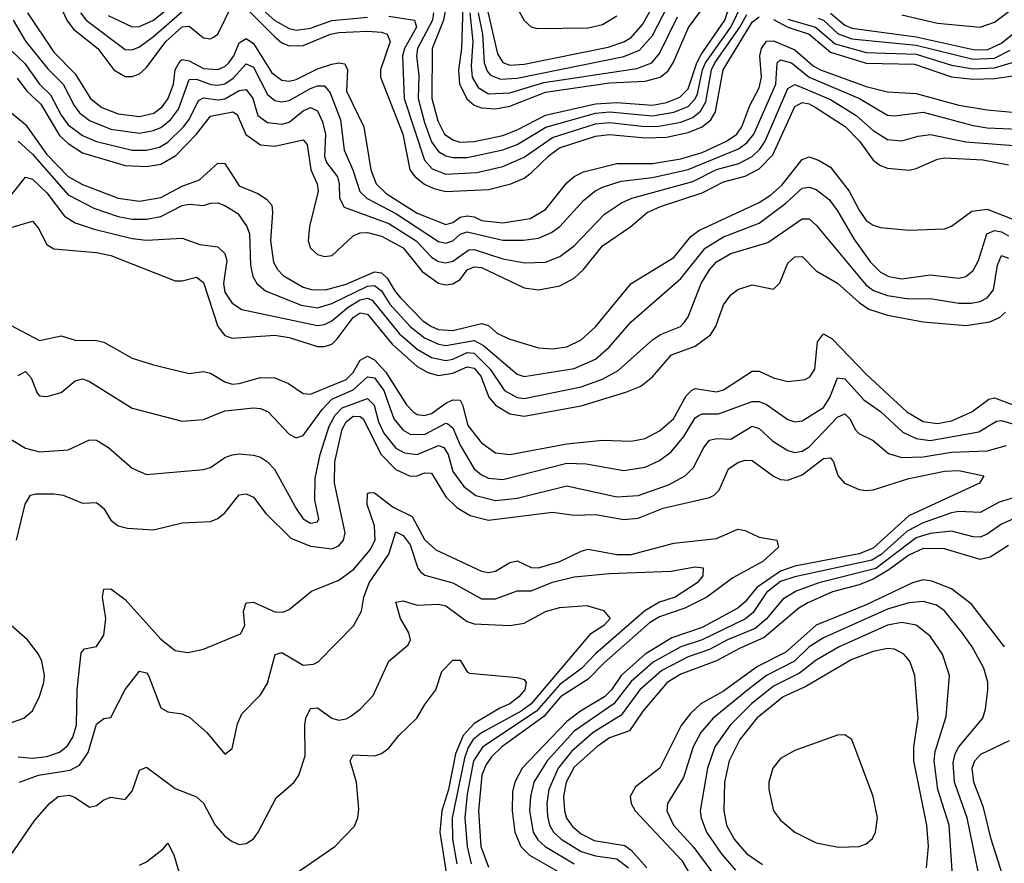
# Model space of a CAD drawing. Header units: inches. Extents: x 1173000 to 1307049, y 522583 to 678455.
# Tile 546 of 617: x 1211634 to 1214398, y 666083 to 668451. Entities that reach past the tile are written whole.
import ezdxf

# ---------------------------------------------------------------- set-up
doc = ezdxf.new("R2010")
doc.units = ezdxf.units.IN
doc.header["$MEASUREMENT"] = 0
doc.layers.add('B2616', color=7, linetype='Continuous')

msp = doc.modelspace()

# ---------------------------------------------------------------- linework, layer by layer
at = {"layer": 'B2616', "color": 5}
for points, elevation in [([(1212880.1, 668550), (1212874.5, 668370), (1212865.7, 668310), (1212869, 668270), (1212890, 668227.8), (1212910, 668211.5), (1212930, 668203.9), (1212970, 668201.2), (1213010, 668208), (1213110, 668247.6), (1213290, 668273.9), (1213390, 668278.4), (1213432, 668290), (1213453.4, 668306.6), (1213468.4, 668330), (1213511.2, 668428.8), (1213562.3, 668497.7)], 1820), ([(1211882.5, 668462.5), (1211950, 668431.2), (1211970, 668432.1), (1212010, 668450), (1212110, 668531.3)], 1760), ([(1212250, 668538.6), (1212350, 668448.9), (1212390, 668426.7), (1212410, 668422.1), (1212450, 668427.3), (1212510, 668448.4), (1212610, 668458)], 1740), ([(1212831.4, 668490), (1212823.2, 668450), (1212791.9, 668370), (1212790.9, 668230), (1212807.4, 668167.4), (1212826.9, 668130), (1212850, 668113.3), (1212870, 668107.6), (1212910, 668108.8), (1212990, 668125.9), (1213030, 668141.4), (1213110, 668183.4), (1213250, 668215), (1213310, 668218.8), (1213410, 668211), (1213450, 668218.8), (1213486.9, 668233.1), (1213510, 668256.5), (1213534.8, 668330), (1213547, 668353), (1213612.9, 668450), (1213640.1, 668530)], 1780), ([(1211739.1, 668510), (1211766.8, 668450), (1211784.7, 668424.7), (1211853, 668370), (1211898.3, 668310), (1211930, 668291.8), (1211950, 668291.2), (1211970, 668298.6), (1211990, 668316.9), (1212044.6, 668390), (1212090, 668431.1), (1212110, 668433), (1212150, 668400.1), (1212170, 668397.6), (1212177.8, 668402.2), (1212190, 668410.8), (1212230, 668492.8)], 1720), ([(1212795.8, 668470), (1212793.1, 668450), (1212751, 668370), (1212747.9, 668350), (1212754.6, 668294.6), (1212752.5, 668230), (1212770, 668162.7), (1212790, 668108), (1212810, 668080.7), (1212830, 668068.7), (1212850, 668064), (1212890, 668064.4), (1212990, 668086), (1213030, 668100.5), (1213111.1, 668148.9), (1213250, 668188.6), (1213290, 668192.2), (1213410, 668181.2), (1213470, 668191.5), (1213510, 668207.5), (1213530, 668228.7), (1213536.7, 668243.3), (1213550.5, 668310), (1213558.8, 668330), (1213630, 668430.3), (1213662.9, 668497.1)], 1760), ([(1212920.6, 668470), (1212932.9, 668410), (1212938, 668330), (1212946.5, 668306.5), (1212955.7, 668295.7), (1212984, 668284), (1213030, 668286.6), (1213330, 668347.5), (1213374.1, 668365.9), (1213410, 668406.3), (1213452, 668488)], 1860), ([(1212945.5, 668485.5), (1212975.1, 668355.1), (1212990, 668331.3), (1213010, 668323.2), (1213050, 668325.9), (1213286.1, 668373.9), (1213330, 668388.5), (1213350, 668401.2), (1213382.2, 668437.8), (1213422.2, 668510)], 1880), ([(1213020.9, 668500.9), (1213050, 668449.1), (1213070, 668430.8), (1213086.1, 668426.1), (1213230, 668428.1), (1213270, 668437.7), (1213310, 668462.3)], 1920), ([(1214110, 668465.1), (1214210, 668440.9), (1214330.1, 668429.9), (1214370, 668444.1), (1214430, 668489)], 1820), ([(1211655.7, 668470), (1211730, 668359.7), (1211790, 668299.1), (1211833.1, 668230), (1211864.4, 668204.4), (1211910, 668187.1), (1211970, 668179.7), (1212010.9, 668189.1), (1212033.7, 668206.3), (1212050.4, 668230), (1212065.4, 668270), (1212070, 668310.1), (1212084.8, 668335.2), (1212090, 668338.9), (1212110, 668335.5), (1212150, 668314.5), (1212190, 668311.1), (1212210, 668319.3), (1212220.8, 668330), (1212235.1, 668350), (1212250, 668386.1), (1212270, 668398), (1212290, 668384.4), (1212342.2, 668302.2), (1212370, 668280.9), (1212390, 668278.4), (1212410, 668283.4), (1212470, 668313.4), (1212510, 668326.5), (1212530, 668330.3), (1212546.7, 668326.7), (1212554.4, 668310), (1212551.7, 668250), (1212600.4, 668150), (1212620.1, 668030), (1212635, 667990), (1212662.7, 667962.7), (1212750, 667908.2), (1212830, 667876), (1212850, 667881.5), (1212870, 667896.8), (1212890, 667900), (1212910, 667897.5), (1212930, 667887.1), (1212990, 667880.7), (1213066.9, 667893.1), (1213110, 667918), (1213170, 667992.8), (1213190, 668011), (1213216.2, 668023.8), (1213310, 668047.5), (1213410, 668047.7), (1213490, 668060.7), (1213550, 668078.4), (1213618, 668110), (1213646.6, 668130), (1213661.4, 668150), (1213683.9, 668210), (1213710, 668259.8), (1213716.2, 668290), (1213711.2, 668350), (1213716, 668370), (1213730, 668390.8), (1213750, 668391.9), (1213810, 668366.8), (1213861.4, 668321.4), (1213881.7, 668310), (1214010, 668263.6), (1214070, 668248.6), (1214150, 668243.9), (1214270, 668211.4), (1214350, 668197.6), (1214429.9, 668190.1)], 1680), ([(1211804.6, 668470), (1211820.2, 668450), (1211930, 668367.7), (1211950, 668366.8), (1211970, 668375.2), (1212010, 668403.7), (1212090, 668474.4)], 1740), ([(1212270, 668483.1), (1212350, 668402.5), (1212370, 668386.5), (1212390, 668378), (1212430, 668378.2), (1212506.6, 668410), (1212530, 668415.3), (1212610, 668419.3), (1212650, 668415.7), (1212665.1, 668410), (1212674.2, 668390), (1212646.4, 668310), (1212646.4, 668290), (1212709.6, 668130), (1212728.9, 668030), (1212743.7, 668010), (1212770, 667989.3), (1212796.7, 667976.7), (1212830, 667969.1), (1212950, 667974), (1213013, 667990), (1213050, 668006.6), (1213070, 668020.9), (1213119.9, 668070), (1213148.8, 668091.2), (1213250, 668123.6), (1213290, 668128.9), (1213390, 668119.8), (1213450, 668121.5), (1213510, 668134.1), (1213549.9, 668150), (1213574.4, 668170), (1213587.2, 668192.8), (1213608.7, 668310), (1213690, 668444.4), (1213710, 668459)], 1720), ([(1212670, 668460.9), (1212741.8, 668450), (1212747.5, 668430), (1212714.3, 668370), (1212708.1, 668350), (1212713.5, 668230), (1212770, 668056.9), (1212792.1, 668032.1), (1212830, 668017.1), (1212917.6, 668022.4), (1212990, 668039), (1213050, 668065.5), (1213130, 668120.7), (1213250, 668158.6), (1213290, 668162.6), (1213390, 668151.4), (1213427.7, 668152.3), (1213490, 668162.9), (1213523.7, 668176.3), (1213545.5, 668194.5), (1213559.9, 668220.1), (1213576.2, 668310), (1213585.5, 668330), (1213655.6, 668430), (1213674.8, 668465.2)], 1740), ([(1212897.9, 668470), (1212905.8, 668390), (1212901.5, 668321.5), (1212904.5, 668290), (1212921.1, 668261.1), (1212950, 668243.3), (1213010, 668245.6), (1213105.5, 668274.5), (1213365.9, 668314.1), (1213408, 668330), (1213430, 668356.6), (1213480.8, 668459.2)], 1840), ([(1213910, 668469.5), (1213950, 668435.9), (1213970, 668427.7), (1214150, 668402.7), (1214310, 668367.8), (1214350, 668366.3), (1214390, 668385.3), (1214458.5, 668441.4)], 1780), ([(1211615.4, 668450), (1211650.4, 668390.4), (1211713.2, 668313.2), (1211755.7, 668270), (1211786.8, 668210), (1211802.1, 668190), (1211830, 668168.4), (1211890, 668143.5), (1211970, 668132.5), (1212010, 668139.8), (1212030, 668148.7), (1212057.1, 668170), (1212079.8, 668200.2), (1212110, 668283.4), (1212130, 668284.2), (1212170.9, 668269.1), (1212190, 668266.9), (1212210, 668271.4), (1212233.4, 668286.6), (1212270, 668327.5), (1212290, 668317.5), (1212330, 668241.3), (1212350, 668224), (1212370, 668220.1), (1212390, 668224.3), (1212450, 668258.2), (1212470, 668265.1), (1212490, 668265.1), (1212505.7, 668245.7), (1212534.4, 668170), (1212545, 668085), (1212569.3, 668030), (1212589.1, 667969.1), (1212609.2, 667949.2), (1212690, 667906.7), (1212810, 667828.7), (1212830, 667823.2), (1212850, 667829.8), (1212870, 667848.9), (1212890, 667855.6), (1212990, 667832), (1213048.1, 667831.9), (1213090, 667837.7), (1213126.7, 667853.3), (1213149.9, 667870), (1213216.2, 667943.8), (1213248.6, 667970), (1213270, 667981), (1213322.5, 667997.5), (1213410, 668008.3), (1213510, 668030.6), (1213651.7, 668088.3), (1213675.1, 668104.9), (1213694.6, 668130), (1213756.9, 668270), (1213760.7, 668330), (1213770, 668338.8), (1213800.3, 668330), (1213850, 668289.5), (1213991.6, 668230), (1214070, 668183.1), (1214090, 668181.3), (1214170, 668191.1), (1214310, 668154.3), (1214350, 668147.8), (1214550, 668139.1)], 1660), ([(1213750, 668451.4), (1213790, 668430.2), (1213850.1, 668410.1), (1213910, 668360.2), (1214010, 668328.8), (1214145.9, 668325.9), (1214250, 668290.2), (1214310, 668283.9), (1214370, 668285.7), (1214496, 668304)], 1720), ([(1213790, 668452.7), (1213868, 668430), (1213923.5, 668383.5), (1214010, 668359.1), (1214150, 668354.7), (1214250, 668323.6), (1214310, 668313.4), (1214370, 668315.6), (1214426.9, 668333.1)], 1740), ([(1213875.6, 668455.6), (1213890, 668449.3), (1213931.5, 668411.5), (1213970, 668397.3), (1214150, 668379.3), (1214310, 668340.4), (1214370, 668343.4), (1214414.4, 668365.6)], 1760), ([(1211610, 668364.7), (1211648.2, 668328.2), (1211690, 668270.1), (1211720.2, 668240.2), (1211750, 668183), (1211770, 668155.6), (1211810, 668125.5), (1211850, 668109.1), (1211950, 668085.2), (1211990, 668085.1), (1212026.6, 668093.4), (1212050, 668107), (1212093.4, 668150), (1212110, 668170.9), (1212135.9, 668224.1), (1212150, 668231.8), (1212190, 668225.9), (1212210, 668229.1), (1212250, 668251.9), (1212270, 668255.5), (1212288.9, 668230), (1212302.1, 668182.1), (1212330, 668162.8), (1212370, 668158.2), (1212390, 668163), (1212430, 668195.1), (1212450, 668204.3), (1212470, 668195.5), (1212484, 668164), (1212492.2, 668130), (1212490, 668067.2), (1212495.5, 668050), (1212525.8, 668010), (1212530.8, 667990), (1212531.5, 667950), (1212544.5, 667924.5), (1212670, 667878.6), (1212747.2, 667830), (1212790, 667784.7), (1212810, 667772.6), (1212830, 667768.1), (1212850, 667773.3), (1212895, 667805), (1212910, 667805.8), (1212990, 667779.8), (1213051.8, 667768.2), (1213109.6, 667770.4), (1213150, 667786.4), (1213190, 667816), (1213275.3, 667904.7), (1213322.9, 667937.1), (1213352.5, 667950), (1213523.3, 667996.7), (1213590, 668030.7), (1213652.4, 668047.6), (1213690, 668066.8), (1213712, 668088), (1213726.5, 668110), (1213790, 668257.5), (1213810, 668269.5), (1213910, 668227.2), (1213982.4, 668182.4), (1214030, 668139.6), (1214070, 668114.8), (1214110, 668110.9), (1214155.7, 668124.3), (1214191, 668129), (1214290, 668108), (1214450, 668095.9)], 1640), ([(1211626.5, 668286.5), (1211654.3, 668250), (1211693.8, 668213.8), (1211745.9, 668125.9), (1211770, 668103.2), (1211810, 668077.4), (1211930, 668041.9), (1211990, 668038.8), (1212030, 668045.7), (1212072.6, 668070), (1212130.3, 668129.7), (1212170, 668179.8), (1212232.6, 668192.6), (1212244.9, 668184.9), (1212269.2, 668129.2), (1212310, 668099.4), (1212350, 668096.3), (1212430, 668113.3), (1212440.6, 668100.6), (1212451.7, 668030), (1212469.4, 667990), (1212471.6, 667970), (1212447.1, 667870), (1212443.8, 667830), (1212450.1, 667810), (1212470, 667791.5), (1212490, 667786.1), (1212511.3, 667788.7), (1212570, 667843.9), (1212590, 667852.9), (1212610, 667854), (1212650, 667843.3), (1212710, 667811), (1212763.9, 667743.9), (1212810, 667711.4), (1212830, 667706.5), (1212850, 667709.1), (1212870, 667721.7), (1212890, 667748.9), (1212910, 667757.6), (1212930, 667755.4), (1213050, 667698.4), (1213090, 667692.8), (1213150, 667703.7), (1213190, 667725.8), (1213217, 667750), (1213270, 667815.7), (1213349.4, 667870.6), (1213395.3, 667910), (1213433, 667927), (1213550, 667964.9), (1213610, 667995.5), (1213670, 668011.8), (1213710, 668032.5), (1213748.3, 668071.7), (1213810, 668207.2), (1213830, 668218.5), (1213850, 668214.4), (1213870, 668203.9), (1213951, 668151), (1213991.1, 668110), (1214030, 668056.9), (1214050, 668042), (1214070, 668034.3), (1214131, 668029), (1214150, 668033.2), (1214210, 668059.9), (1214230, 668063), (1214337.3, 668057.3), (1214410, 668043.4)], 1620), ([(1211590, 668206), (1211650, 668156.8), (1211710, 668073), (1211770, 668010.8), (1211810, 667988.4), (1211910, 667949.8), (1211970, 667941.9), (1212030, 667952), (1212090, 667983.5), (1212138.5, 668001.5), (1212190, 668048), (1212210, 668047.2), (1212250, 667984.4), (1212302.9, 667962.9), (1212326.9, 667946.9), (1212341.5, 667930), (1212344.1, 667910), (1212338.1, 667830), (1212346.9, 667770), (1212357.5, 667750), (1212373.3, 667733.3), (1212430, 667700.1), (1212453.1, 667693.1), (1212492.3, 667692.3), (1212550, 667708.7), (1212630, 667742.8), (1212650, 667740.4), (1212665.8, 667725.8), (1212687.6, 667687.6), (1212703, 667670), (1212765.9, 667605.9), (1212790, 667589.4), (1212810, 667581.7), (1212850, 667578.5), (1212930, 667597.8), (1212950, 667592.1), (1212975, 667570), (1213010, 667554.4), (1213090, 667530.1), (1213130, 667527.2), (1213170, 667532.5), (1213210, 667552), (1213250, 667589.1), (1213350.5, 667710), (1213470, 667783), (1213517.9, 667842.1), (1213540.6, 667859.4), (1213710, 667937.8), (1213742, 667958), (1213773.4, 667986.6), (1213830, 668058.9), (1213850, 668066.4), (1213876.7, 668056.7), (1213910, 668037), (1213962.2, 667970), (1213990, 667915.9), (1214010, 667887.5), (1214030, 667874.2), (1214050, 667867.9), (1214130, 667860.3), (1214230, 667864.2), (1214250, 667871.2), (1214306.4, 667913.6), (1214350, 667919.2), (1214457.4, 667877.4)], 1580), ([(1211630, 668109.7), (1211670, 668073.9), (1211770, 667959.2), (1211841.9, 667921.9), (1211910, 667898.7), (1211950, 667891.4), (1211990, 667890.6), (1212030, 667898.8), (1212090, 667929), (1212110, 667933.1), (1212150, 667929.1), (1212170, 667936.2), (1212190, 667936.8), (1212210, 667929.6), (1212246.6, 667906.6), (1212271.5, 667870), (1212279.2, 667850), (1212282.3, 667762.3), (1212288.5, 667730), (1212299.6, 667710), (1212323.9, 667690), (1212424, 667650), (1212470, 667642.4), (1212510, 667654.7), (1212610, 667703.3), (1212630, 667704.9), (1212649.9, 667689.9), (1212672.7, 667652.7), (1212729.8, 667589.8), (1212770, 667557.7), (1212810, 667539.9), (1212830, 667536.7), (1212910, 667550), (1212936.2, 667536.2), (1213030, 667455.9), (1213050, 667449.7), (1213190, 667471.3), (1213250, 667497.5), (1213288.6, 667531.4), (1213350, 667602.4), (1213490, 667724.4), (1213557.8, 667810), (1213610, 667841.1), (1213710, 667879.6), (1213784.5, 667935.5), (1213830, 667978.2), (1213850, 667981.2), (1213870, 667974.2), (1213906.1, 667946.1), (1213930, 667914.4), (1213975.4, 667835.4), (1214022.3, 667770), (1214050, 667742.4), (1214074, 667730), (1214110, 667723.7), (1214190, 667735), (1214270, 667725.7), (1214290, 667729.6), (1214310, 667747.2), (1214325.1, 667774.9), (1214348.4, 667850), (1214370, 667859.6), (1214390, 667855.3), (1214410, 667844.5)], 1560), ([(1211610, 667958.3), (1211650, 668009.4), (1211670, 668003.6), (1211710, 667965), (1211759.7, 667899.7), (1211790, 667881.2), (1211843.3, 667863.3), (1211950, 667836.6), (1211990, 667832.5), (1212090, 667837.9), (1212140, 667820), (1212190, 667812.9), (1212210, 667794.6), (1212215.4, 667775.4), (1212206.1, 667710), (1212210, 667686.4), (1212230, 667655), (1212257.7, 667637.7), (1212470, 667592.1), (1212490, 667594.9), (1212510, 667605.6), (1212555.6, 667644.4), (1212590, 667664.2), (1212610, 667668.9), (1212623.5, 667663.5), (1212699.1, 667570), (1212750, 667525.9), (1212790, 667503.1), (1212830, 667494.3), (1212850, 667498.4), (1212890, 667516.6), (1212910, 667514.8), (1212955.1, 667470), (1212995.2, 667410), (1213030, 667390.1), (1213050, 667387.8), (1213210, 667420.3), (1213270, 667442), (1213314.1, 667465.9), (1213410, 667552), (1213433, 667567), (1213488.9, 667590), (1213499.1, 667600.9), (1213510, 667616.9), (1213546.8, 667710), (1213570, 667748.6), (1213590, 667771.1), (1213630, 667794.5), (1213734.5, 667825.5), (1213830, 667891.6), (1213850, 667891.8), (1213870, 667873.9), (1214010, 667705.3), (1214030.8, 667690.8), (1214070, 667676.6), (1214130, 667667.3), (1214190, 667668.2), (1214270, 667654.8), (1214305.2, 667654.8), (1214330, 667660.2), (1214350, 667670.6), (1214367.5, 667692.5), (1214378.4, 667761.6), (1214390, 667788.9), (1214410, 667781.8)], 1540), ([(1211610, 667868.1), (1211670, 667885.5), (1211686.3, 667866.3), (1211710, 667820.2), (1211730, 667807.6), (1211850, 667797.6), (1211890, 667788.9), (1212070, 667717.6), (1212090, 667717.5), (1212130, 667728.1), (1212150, 667713.4), (1212190.4, 667590), (1212210, 667564), (1212230, 667556.5), (1212350, 667565.2), (1212390, 667558.6), (1212470, 667533.6), (1212490, 667533.5), (1212510, 667540.5), (1212525.2, 667554.8), (1212570, 667615.4), (1212590, 667628.1), (1212610, 667624.1), (1212679.8, 667539.8), (1212750, 667477.4), (1212780.1, 667460.1), (1212810, 667452.2), (1212850, 667458.4), (1212890, 667476.3), (1212910, 667472.3), (1212928.4, 667450), (1212951.3, 667391.3), (1212969.2, 667369.2), (1213010, 667344.1), (1213050, 667337.7), (1213210, 667367.2), (1213335, 667405), (1213377.6, 667422.4), (1213410, 667448.1), (1213463.2, 667510), (1213530, 667534.8), (1213573.3, 667566.7), (1213587.7, 667590), (1213610, 667650.3), (1213630, 667678.8), (1213650, 667693.5), (1213690, 667706.7), (1213750, 667694.5), (1213767.7, 667712.3), (1213790, 667767.9), (1213810, 667785.5), (1213830, 667786.3), (1213870, 667746.1), (1213930, 667711), (1213990, 667656.7), (1214018, 667638), (1214070, 667621.1), (1214170, 667603), (1214290, 667592.7), (1214357.6, 667602.4), (1214384.7, 667615.3), (1214400.9, 667630)], 1520), ([(1211590, 667602.8), (1211690, 667550.1), (1211750, 667563.7), (1211790, 667551.5), (1211850, 667550.8), (1211870, 667545.3), (1211950, 667501.2), (1212010, 667481.9), (1212110, 667457.4), (1212150, 667463.5), (1212170, 667458.8), (1212210, 667434.1), (1212230, 667428.1), (1212250, 667429.4), (1212310, 667446.5), (1212350, 667445.8), (1212388.6, 667430), (1212430, 667401.5), (1212450, 667400.1), (1212550, 667440.9), (1212570, 667460.2), (1212590, 667495.5), (1212610, 667506.1), (1212630, 667496.1), (1212661.5, 667461.5), (1212720.1, 667370), (1212738.2, 667350), (1212750, 667342.6), (1212770, 667339.9), (1212790, 667345.8), (1212830, 667374.9), (1212850, 667383.4), (1212870, 667382.6), (1212877.3, 667370), (1212891.9, 667311.9), (1212930, 667262.8), (1212970, 667234.8), (1213010, 667230.7), (1213170, 667260.3), (1213270.1, 667270.1), (1213350, 667267.6), (1213390, 667275.6), (1213430, 667296.7), (1213468.8, 667330), (1213504.9, 667395.1), (1213519.6, 667410), (1213530, 667415.6), (1213590, 667406.3), (1213610, 667411.7), (1213690, 667464.7), (1213710, 667464.2), (1213750, 667445.2), (1213790, 667435.2), (1213838.8, 667441.2), (1213852, 667448), (1213866.2, 667470), (1213873.7, 667546.3), (1213890, 667569.5), (1213914.8, 667554.8), (1214010, 667455.5), (1214124.2, 667350), (1214170, 667323.1), (1214210, 667317), (1214250, 667324.8), (1214306.3, 667350), (1214354.3, 667385.7), (1214370, 667389.1), (1214430, 667366.6)], 1480), ([(1211630, 667451.9), (1211650, 667463.8), (1211665.8, 667445.8), (1211682.6, 667402.6), (1211690, 667395.2), (1211710, 667393.4), (1211750, 667404.1), (1211790, 667437.6), (1211810, 667442.3), (1211830, 667435.5), (1211950, 667360.2), (1212090, 667323.9), (1212150, 667328.2), (1212210, 667352.7), (1212290, 667361.7), (1212310, 667359.3), (1212331.9, 667350), (1212390, 667287.8), (1212410, 667277.3), (1212430, 667283.7), (1212483.2, 667356.8), (1212510, 667385.3), (1212570, 667412), (1212610, 667448.5), (1212630, 667445.9), (1212655.8, 667410), (1212684.6, 667330), (1212710, 667298.3), (1212730, 667287.4), (1212770, 667286), (1212830, 667318.3), (1212836.1, 667316.1), (1212850, 667305.6), (1212870, 667256.3), (1212910.1, 667190), (1212930, 667172.8), (1212950, 667163.7), (1212990, 667159.7), (1213170, 667205.9), (1213224.4, 667204.4), (1213330, 667185.6), (1213390, 667194.7), (1213430, 667213), (1213462.5, 667237.5), (1213498.7, 667281.3), (1213530, 667332.9), (1213540.4, 667339.6), (1213550, 667344.3), (1213595.7, 667344.3), (1213690, 667379.2), (1213710, 667379.3), (1213730, 667370.9), (1213790, 667328.3), (1213810, 667322.3), (1213830, 667324.4), (1213890, 667361.9), (1213908.3, 667390), (1213930, 667445.5), (1213950, 667442.6), (1214003.9, 667383.9), (1214050, 667351.1), (1214112.7, 667292.7), (1214150, 667275.2), (1214190, 667270), (1214326.5, 667293.5), (1214376.3, 667323.7), (1214390, 667325.3), (1214430, 667313.3)], 1460), ([(1211610, 667272.3), (1211650, 667248.2), (1211690, 667238.2), (1211770, 667243.8), (1211830, 667271.1), (1211850, 667270.1), (1211883.5, 667250), (1211950, 667192.3), (1211990, 667174.3), (1212150, 667188), (1212170, 667193.9), (1212210, 667221.7), (1212230, 667229.1), (1212250, 667232.3), (1212290, 667228.8), (1212310, 667222.8), (1212330, 667210.1), (1212349.1, 667189.1), (1212410, 667079.1), (1212430, 667049.4), (1212450, 667037.5), (1212470, 667041.1), (1212473.9, 667050), (1212462.5, 667102.5), (1212463.4, 667163.4), (1212477.5, 667230), (1212502.7, 667310), (1212519.4, 667340.6), (1212539.1, 667360.9), (1212610, 667387.2), (1212628.7, 667368.7), (1212641.6, 667321.6), (1212655.8, 667290), (1212690, 667248.5), (1212714.6, 667234.6), (1212750, 667230.1), (1212810, 667255.4), (1212824.6, 667250), (1212837.1, 667230), (1212850, 667182.5), (1212880.6, 667140.6), (1212914.8, 667114.8), (1212970, 667101.6), (1213030, 667108), (1213170, 667142.4), (1213310, 667111.2), (1213370, 667114.9), (1213455.2, 667144.8), (1213501.9, 667170), (1213525.8, 667194.2), (1213554.1, 667250), (1213570, 667271), (1213590, 667275), (1213630, 667273.1), (1213690, 667309.6), (1213710, 667303.6), (1213748, 667268), (1213790, 667241.3), (1213810, 667236.1), (1213830, 667239.4), (1213850, 667252.1), (1213930, 667335.3), (1213950, 667344.1), (1213964.6, 667330), (1213979.8, 667299.8), (1213989.7, 667289.7), (1214030, 667269.4), (1214073.1, 667233.1), (1214110, 667222.2), (1214170, 667223.8), (1214250, 667236.8), (1214350, 667240.5), (1214404.4, 667255.6)], 1440), ([(1211625.5, 666990), (1211649.2, 667090.8), (1211664.2, 667115.8), (1211679.7, 667120.3), (1211730, 667120.3), (1211755.9, 667115.9), (1211810, 667093.9), (1211850, 667095.8), (1211870, 667078.6), (1211890, 667046.2), (1211910, 667030.1), (1211936.9, 667023.1), (1212010, 667019), (1212090, 667038.6), (1212170, 667042.5), (1212190, 667051), (1212210, 667066.7), (1212250, 667117.1), (1212270, 667120.1), (1212290.7, 667110.7), (1212324.5, 667064.5), (1212395.5, 666995.5), (1212450, 666973.3), (1212510, 666965.6), (1212530, 666973.8), (1212543.1, 666990), (1212547.8, 667010), (1212517.3, 667150), (1212518.4, 667210), (1212538.9, 667301.1), (1212550, 667321.8), (1212570, 667337.6), (1212590, 667337.4), (1212597.7, 667330), (1212648.6, 667230), (1212690, 667188.2), (1212730, 667169.8), (1212750, 667170.7), (1212770, 667179.3), (1212790, 667177.7), (1212830, 667111.5), (1212861.3, 667081.3), (1212898.9, 667058.9), (1212950, 667046.3), (1213130, 667068), (1213190, 667060.4), (1213250, 667061.5), (1213330, 667047.4), (1213370, 667051.9), (1213440.2, 667079.8), (1213570, 667109.7), (1213583.4, 667116.6), (1213597.3, 667130), (1213623.9, 667190), (1213650, 667208.3), (1213670, 667214.5), (1213690, 667213.7), (1213750, 667169.6), (1213770, 667160.3), (1213790, 667158.4), (1213830, 667173.1), (1213890, 667218.7), (1213910, 667220.7), (1213918.8, 667210), (1213931, 667171), (1213949.1, 667150), (1213990, 667132.2), (1214010, 667129), (1214030, 667131.2), (1214130, 667162.8), (1214230, 667183.5), (1214270, 667185.8), (1214340.3, 667170), (1214328.1, 667150), (1214130, 667057.9), (1214030, 666967.3), (1213990, 666951.2), (1213810, 666916.5), (1213770, 666902.7), (1213703.1, 666856.9), (1213670, 666816.2), (1213650, 666799.2), (1213550, 666744.7), (1213464.8, 666715.2), (1213390, 666669.8), (1213322, 666610), (1213295.3, 666570), (1213275.8, 666550), (1213208.5, 666510), (1213170, 666481.1), (1213044.6, 666350), (1213023.7, 666310), (1213017.2, 666282.8), (1213016.4, 666230), (1213023.7, 666170), (1213040.8, 666130), (1213065.3, 666105.3), (1213170, 666045.4)], 1420), ([(1211630, 666381.1), (1211670, 666377.6), (1211710, 666382), (1211745.6, 666394.4), (1211768.1, 666411.9), (1211783.2, 666436.8), (1211793.7, 666470), (1211795.4, 666570), (1211806.2, 666673.8), (1211815.5, 666684.5), (1211850, 666691.6), (1211870, 666723), (1211875.4, 666770), (1211866.6, 666830), (1211870, 666851.8), (1211890, 666853.5), (1211930, 666823.3), (1212030, 666711.7), (1212070, 666679.7), (1212105.7, 666674.3), (1212150, 666683.6), (1212253.6, 666726.4), (1212265.9, 666750), (1212262.1, 666790), (1212270, 666814), (1212290, 666816), (1212350, 666788.4), (1212372.2, 666787.8), (1212390, 666794.7), (1212453.3, 666846.7), (1212530, 666877.4), (1212572, 666908), (1212617.8, 666962.2), (1212632.3, 666990), (1212629.8, 667030), (1212609.4, 667090), (1212610, 667121.1), (1212616.4, 667123.6), (1212630, 667122.5), (1212682.5, 667082.5), (1212736, 667056), (1212770, 666992), (1212802.5, 666962.5), (1212930, 666902.6), (1212950, 666899.1), (1212970, 666902.5), (1213010, 666927.1), (1213030, 666932), (1213070, 666913.4), (1213090, 666912.4), (1213150.5, 666929.5), (1213210, 666958.8), (1213230, 666964.1), (1213310, 666950), (1213350, 666949.8), (1213470, 666981.4), (1213590, 666994.5), (1213650, 667020.4), (1213670, 667017.1), (1213710, 666998.2), (1213759.5, 666990), (1213764.1, 666970), (1213720.1, 666930), (1213636.2, 666883.8), (1213562.7, 666830), (1213500.7, 666799.3), (1213430, 666775), (1213402.1, 666757.9), (1213274.4, 666645.6), (1213230, 666599.5), (1213152.4, 666550), (1213105, 666495), (1212987.7, 666410), (1212958.6, 666381.4), (1212942.1, 666357.9), (1212931.5, 666330), (1212921.6, 666230), (1212928.3, 666130), (1212950, 666071.5)], 1380), ([(1214475.6, 667124.4), (1214383.1, 667096.9), (1214330, 667067.1), (1214270, 667069.9), (1214250, 667066.5), (1214170, 667038.3), (1214124.7, 667015.3), (1214052.6, 666950), (1214026, 666934), (1213810, 666887.1), (1213770, 666873.4), (1213730, 666842.8), (1213693.2, 666786.8), (1213671.5, 666768.5), (1213550.1, 666709.9), (1213490, 666690.7), (1213412.4, 666647.6), (1213350, 666592.6), (1213301.9, 666530), (1213190, 666454), (1213115, 666370), (1213077.2, 666310), (1213067.5, 666270), (1213064.7, 666230), (1213075.7, 666170), (1213088.2, 666148.2), (1213108.9, 666130), (1213190, 666081.5)], 1440), ([(1214442.3, 667057.7), (1214390, 667034.6), (1214350, 667006.8), (1214330, 666998.3), (1214310, 666999.5), (1214250, 667015.4), (1214190, 667008.2), (1214150, 666996.2), (1214037, 666910), (1213877.5, 666870), (1213813.3, 666846.7), (1213776, 666823.9), (1213730, 666768.8), (1213698.4, 666741.6), (1213620.5, 666710), (1213570, 666682.7), (1213510, 666662.7), (1213436.3, 666623.7), (1213374.7, 666570), (1213321.9, 666498.1), (1213243.5, 666450), (1213183.2, 666396.8), (1213145.4, 666350), (1213119.4, 666290), (1213113.8, 666250), (1213115.3, 666215.3), (1213121.3, 666190), (1213132.7, 666170), (1213154.4, 666150), (1213210, 666116), (1213250, 666103.8), (1213310, 666095.5), (1213342.8, 666070)], 1460), ([(1211633.6, 666310), (1211687.1, 666330), (1211775.7, 666344.3), (1211802.2, 666357.8), (1211825.9, 666394.1), (1211850, 666472.9), (1211870, 666489.1), (1211890, 666492.3), (1211929.9, 666570.1), (1211970, 666621.7), (1211990, 666617.1), (1211995.5, 666610), (1212030, 666519), (1212050, 666508.2), (1212090, 666502.2), (1212111.9, 666491.9), (1212159.3, 666450), (1212210, 666388.5), (1212230, 666404.9), (1212245.5, 666474.5), (1212257.8, 666502.2), (1212310, 666556), (1212330, 666588.7), (1212351.4, 666668.6), (1212370, 666674.6), (1212430, 666638.9), (1212458.5, 666641.5), (1212471.8, 666648.2), (1212571.1, 666748.9), (1212593.3, 666790), (1212599.6, 666830), (1212614.9, 666870), (1212669.8, 666950.3), (1212690, 667013.6), (1212710, 667002.6), (1212730, 666976.4), (1212751.2, 666911.2), (1212759.6, 666899.6), (1212771.1, 666891.1), (1212850, 666870.4), (1212930, 666825.2), (1212970, 666825.5), (1213030, 666847.2), (1213070, 666847.4), (1213130, 666871.7), (1213190, 666886.5), (1213290, 666896), (1213462.3, 666902.3), (1213530, 666914.7), (1213552.5, 666912.5), (1213551.9, 666890), (1213536, 666870), (1213474.4, 666830), (1213430, 666815.6), (1213388.9, 666791.1), (1213250, 666670.2), (1213210.9, 666629.1), (1213150, 666584.8), (1213084.7, 666510), (1212933.7, 666410), (1212908.3, 666370), (1212890, 666276.8), (1212883.4, 666210), (1212889.7, 666130), (1212901.1, 666081.1)], 1360), ([(1214410, 666974.5), (1214358, 666942), (1214330, 666935.4), (1214230, 666965), (1214170, 666966.5), (1214130, 666948), (1214073.9, 666906.1), (1214030, 666879.9), (1213990, 666864.3), (1213915.3, 666844.7), (1213846, 666814), (1213821.2, 666798.8), (1213723.8, 666716.2), (1213654.4, 666685.6), (1213590, 666650.6), (1213490, 666614), (1213451.6, 666590), (1213383.4, 666510), (1213345.6, 666454.4), (1213290, 666434.5), (1213254.1, 666410), (1213190, 666352.1), (1213168.1, 666310), (1213160.6, 666270), (1213162.9, 666230), (1213169.3, 666209.3), (1213185.6, 666185.6), (1213210, 666165.2), (1213246.9, 666146.9), (1213332.3, 666132.3), (1213350, 666119.6), (1213394, 666070)], 1480), ([(1214398.5, 666690), (1214305.9, 666810), (1214250, 666853.2), (1214194.8, 666874.8), (1214170, 666878.1), (1214140.4, 666870), (1214010, 666808.5), (1213870, 666751), (1213785, 666675), (1213705.3, 666634.7), (1213610, 666566.3), (1213545.9, 666530), (1213517, 666503), (1213490.9, 666469.1), (1213431, 666350), (1213362.3, 666297.7), (1213347.4, 666270), (1213350.6, 666250), (1213362.1, 666230), (1213493.1, 666090), (1213516.2, 666050)], 1520), ([(1211559.8, 666460.2), (1211645.3, 666490), (1211669.6, 666510.4), (1211689.4, 666550.6), (1211702, 666590), (1211703.7, 666610), (1211695.9, 666650), (1211687.1, 666670), (1211656, 666710), (1211540.8, 666810)], 1420), ([(1211584.4, 666070), (1211676.6, 666203.4), (1211717.7, 666250), (1211742.3, 666270), (1211773.4, 666273.4), (1211790, 666267.1), (1211830, 666239.7), (1211850, 666244.7), (1211870, 666261.1), (1211890, 666268.4), (1211930, 666262), (1211950, 666284.9), (1211970, 666343.7), (1211990, 666352.8), (1212070, 666292.4), (1212130, 666269), (1212150, 666251.5), (1212182.5, 666190), (1212210, 666158.9), (1212230, 666143.7), (1212250, 666135.8), (1212270, 666138.4), (1212290, 666151.4), (1212303.7, 666170), (1212353.8, 666266.2), (1212404.2, 666310), (1212417.7, 666330), (1212435.7, 666384.3), (1212434.8, 666470), (1212437.6, 666490), (1212450, 666516.9), (1212470, 666518.7), (1212510, 666489.6), (1212530, 666484.2), (1212550, 666488.1), (1212563.9, 666496.1), (1212590, 666515.5), (1212625.9, 666554.1), (1212669.9, 666650.1), (1212724.4, 666695.6), (1212731.3, 666710), (1212726.2, 666730), (1212703, 666770), (1212690, 666816), (1212710, 666819.1), (1212750, 666807.1), (1212810, 666810.5), (1212830, 666805.1), (1212890, 666761.1), (1212910, 666754.8), (1213009.9, 666750.1), (1213050, 666756.8), (1213110, 666789.1), (1213150, 666800.5), (1213226.1, 666806.1), (1213272.7, 666792.7), (1213291.7, 666770), (1213273.4, 666750), (1213234.8, 666725.2), (1213070, 666530.2), (1213041.8, 666510), (1212930, 666448.5), (1212907.3, 666430), (1212892.7, 666407.3), (1212882.2, 666377.8), (1212848.4, 666210), (1212849.3, 666150), (1212861.5, 666081.5)], 1340), ([(1214326.2, 666050), (1214293.9, 666210), (1214258, 666310), (1214254, 666366), (1214259.6, 666390), (1214270.4, 666409.6), (1214337.2, 666490), (1214345.1, 666514.9), (1214351.4, 666570), (1214351.2, 666591.2), (1214339.9, 666630), (1214307.5, 666690), (1214279.7, 666730), (1214230, 666791.3), (1214207.6, 666807.6), (1214170, 666817.7), (1214130, 666814.3), (1214070, 666796.3), (1213890, 666715.6), (1213850, 666689.9), (1213809.1, 666650), (1213730, 666610.2), (1213678.1, 666570), (1213581, 666490), (1213546.3, 666450), (1213524.8, 666410), (1213496.9, 666323.2), (1213452.2, 666250), (1213450.6, 666230), (1213469.3, 666190), (1213526.7, 666126.7), (1213602.8, 666022.8)], 1540), ([(1214252.6, 666047.4), (1214243, 666190), (1214211.5, 666290), (1214200.5, 666370), (1214203.4, 666396.6), (1214235, 666495), (1214243.9, 666610), (1214224.8, 666670), (1214190, 666720.5), (1214150.8, 666750.8), (1214110, 666758.5), (1214070, 666750.7), (1213934.4, 666690), (1213870, 666653.3), (1213823.2, 666616.8), (1213750, 666580.1), (1213688.1, 666530), (1213628.2, 666470), (1213585, 666410), (1213564.4, 666350), (1213544.2, 666230), (1213546.5, 666210), (1213562.1, 666170), (1213602.6, 666110), (1213643.5, 666063.5)], 1560), ([(1214179.7, 666070), (1214185.3, 666130), (1214180.1, 666190), (1214143.8, 666370), (1214144.2, 666410), (1214156.4, 666490), (1214146.3, 666610), (1214132.7, 666650), (1214116, 666670), (1214090, 666684.1), (1214070, 666685.8), (1214030, 666677.4), (1213970, 666654.8), (1213841, 666579), (1213777, 666550), (1213703.2, 666490), (1213655.6, 666430), (1213625.3, 666370), (1213612.8, 666310), (1213610.7, 666230), (1213617.7, 666190), (1213639.4, 666150), (1213673.9, 666110), (1213718.9, 666078.9)], 1580), ([(1212395, 666045), (1212518.9, 666130), (1212573.5, 666186.5), (1212582.9, 666210), (1212585.6, 666234.4), (1212579, 666310), (1212561.9, 666370), (1212570, 666387.4), (1212630, 666384.6), (1212650, 666390.7), (1212670, 666405.5), (1212698.3, 666441.7), (1212749.2, 666490), (1212771.2, 666528.8), (1212801.9, 666570), (1212819.1, 666620.9), (1212850, 666652.8), (1212870, 666653.1), (1212890, 666620.3), (1212896.5, 666616.5), (1213030, 666604.3), (1213050, 666598.5), (1213055.8, 666590), (1213052, 666570), (1213035.5, 666550), (1213009.5, 666530), (1212981.7, 666518.3), (1212910, 666475), (1212878.7, 666441.3), (1212857.5, 666390), (1212837.3, 666290), (1212818.6, 666230), (1212813, 666170), (1212832.2, 666050)], 1320), ([(1214392.6, 666050), (1214361.2, 666150), (1214339.3, 666239.3), (1214311.9, 666310), (1214307.7, 666350), (1214314.7, 666370), (1214331.5, 666388.5), (1214412.5, 666427.5)], 1520), ([(1211970, 666077.1), (1211990, 666086.8), (1212037, 666123), (1212050, 666139.5), (1212066.5, 666106.5), (1212090, 666027)], 1320)]:
    msp.add_lwpolyline(points, dxfattribs=dict(at, elevation=elevation))
at = {"layer": 'B2616', "color": 5, "elevation": 1620}
msp.add_lwpolyline([(1213950, 666442.8), (1213930, 666442.3), (1213810, 666399.1), (1213770, 666376.8), (1213748.1, 666350), (1213737.1, 666310), (1213736.6, 666290), (1213750, 666230.3), (1213770, 666203.5), (1213810.2, 666170), (1213870, 666139.7), (1213932.1, 666127.9), (1213990, 666129.7), (1214010, 666137.5), (1214027.8, 666152.2), (1214036.7, 666170), (1214041.7, 666210), (1214029.9, 666269.9), (1213969.8, 666429.8)], close=True, dxfattribs=at)

doc.saveas('drawing.dxf')
